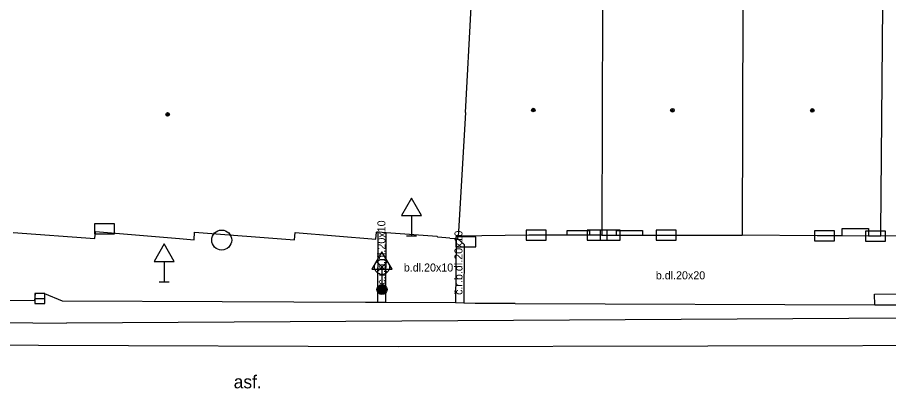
# Model space of a CAD drawing. Extents: x -596229 to -595156, y -1161237 to -1159376.
# Drawn here: x -595226.24 to -595182.71, y -1161030.81 to -1161012.29 of the extents above; entities that cross this region are included whole.
import ezdxf

# ---------------------------------------------------------------- set-up
doc = ezdxf.new("R2010")
doc.units = 0
for name, color, linetype in [('Level 24', 7, 'Continuous'), ('Level 25', 7, 'Continuous'), ('Level 27', 7, 'Continuous'), ('Level 33', 7, 'Continuous'), ('Level 34', 7, 'Continuous'), ('Level 39', 7, 'Continuous'), ('Specificka linie pasportu komunikaci', 7, 'Continuous'), ('TM - budovy zdene_ betonove - NP', 7, 'Continuous'), ('TM - budovy zdene_ betonove - VN', 7, 'Continuous'), ('TM - budovy zdene_ betonove - VP', 7, 'Continuous'), ('TM - komunikace - VP', 7, 'Continuous'), ('TM - MHD - osa koleji', 7, 'Continuous'), ('TM - plot dreveny - VP', 7, 'Continuous'), ('TM - popis povrchu', 7, 'Continuous'), ('TM - rozhrani mezi zpev. plochami mezi sebou - VP', 7, 'Continuous'), ('TM - vstup do budovy - zdene_ betonove', 7, 'Continuous')]:
    doc.layers.add(name, color=color, linetype=linetype)

msp = doc.modelspace()

# ---------------------------------------------------------------- linework, layer by layer
at = {"layer": 'Level 24'}
for points in [[(-595222.387, -1161023.088), (-595221.387, -1161023.088), (-595221.387, -1161022.588), (-595222.387, -1161022.588)], [(-595204.337, -1161023.738), (-595203.337, -1161023.738), (-595203.337, -1161023.238), (-595204.337, -1161023.238)], [(-595200.818, -1161023.409), (-595199.818, -1161023.409), (-595199.818, -1161022.909), (-595200.818, -1161022.909)], [(-595197.767, -1161023.408), (-595196.767, -1161023.408), (-595196.767, -1161022.908), (-595197.767, -1161022.908)], [(-595197.117, -1161023.408), (-595196.117, -1161023.408), (-595196.117, -1161022.908), (-595197.117, -1161022.908)], [(-595194.318, -1161023.409), (-595193.318, -1161023.409), (-595193.318, -1161022.909), (-595194.318, -1161022.909)], [(-595186.408, -1161023.439), (-595185.408, -1161023.439), (-595185.408, -1161022.939), (-595186.408, -1161022.939)], [(-595183.857, -1161023.448), (-595182.857, -1161023.448), (-595182.857, -1161022.948), (-595183.857, -1161022.948)]]:
    msp.add_lwpolyline(points, close=True, dxfattribs=at)
at = {"layer": 'Level 25'}
for radius in [0.25, 0.2, 0.15, 0.1, 0.05]:
    msp.add_circle((-595208.02, -1161025.87), radius, dxfattribs=at)
at = {"layer": 'Level 27'}
msp.add_line((-595225.37, -1161026.32), (-595224.87, -1161026.32), dxfattribs=at)
msp.add_lwpolyline([(-595225.37, -1161026.57), (-595224.87, -1161026.57), (-595224.87, -1161026.07), (-595225.37, -1161026.07)], close=True, dxfattribs=at)
msp.add_circle((-595216.03, -1161023.4), 0.5, dxfattribs=at)
at = {"layer": 'Level 33'}
for p, q in [((-595208.285, -1161025.01), (-595207.755, -1161024.48)), ((-595208.285, -1161024.48), (-595207.755, -1161025.01)), ((-595208.02, -1161025.12), (-595208.02, -1161025.87))]:
    msp.add_line(p, q, dxfattribs=at)
for centre, radius in [((-595208.02, -1161024.745), 0.375), ((-595208.02, -1161025.87), 0.2), ((-595208.02, -1161025.87), 0.145), ((-595208.02, -1161025.87), 0.0876)]:
    msp.add_circle(centre, radius, dxfattribs=at)
at = {"layer": 'Level 34'}
for p, q in [((-595206.54, -1161022.172), (-595206.54, -1161023.19)), ((-595206.79, -1161023.19), (-595206.29, -1161023.19)), ((-595218.91, -1161024.462), (-595218.91, -1161025.48)), ((-595208.02, -1161024.852), (-595208.02, -1161025.87)), ((-595219.16, -1161025.48), (-595218.66, -1161025.48)), ((-595208.27, -1161025.87), (-595207.77, -1161025.87))]:
    msp.add_line(p, q, dxfattribs=at)
for points in [[(-595207.04, -1161022.172), (-595206.04, -1161022.172), (-595206.54, -1161021.306)], [(-595219.41, -1161024.462), (-595218.41, -1161024.462), (-595218.91, -1161023.596)], [(-595208.52, -1161024.852), (-595207.52, -1161024.852), (-595208.02, -1161023.986)]]:
    msp.add_lwpolyline(points, close=True, dxfattribs=at)
at = {"layer": 'Level 39'}
for centre, radius in [((-595218.73, -1161017.13), 0.09), ((-595218.73, -1161017.13), 0.0398), ((-595200.46, -1161016.91), 0.09), ((-595200.46, -1161016.91), 0.0398), ((-595193.51, -1161016.92), 0.09), ((-595193.51, -1161016.92), 0.0398), ((-595186.52, -1161016.93), 0.09), ((-595186.52, -1161016.93), 0.0398)]:
    msp.add_circle(centre, radius, dxfattribs=at)
at = {"layer": 'Specificka linie pasportu komunikaci'}
for points in [[(-595158.23, -1161026.738), (-595164.76, -1161026.85), (-595176.32, -1161027.26), (-595223.78, -1161027.55)], [(-595271.93, -1161027.31), (-595262.7, -1161027.34), (-595232.22, -1161027.46), (-595223.78, -1161027.55)]]:
    msp.add_lwpolyline(points, dxfattribs=at)
at = {"layer": 'TM - budovy zdene_ betonove - NP'}
for points in [[(-595185.03, -1161022.82), (-595183.72, -1161022.83)], [(-595185.03, -1161023.19), (-595185.03, -1161022.82)], [(-595183.72, -1161022.83), (-595183.72, -1161023.2)], [(-595198.77, -1161023.16), (-595198.77, -1161022.92)], [(-595198.77, -1161022.92), (-595197.65, -1161022.92)], [(-595197.65, -1161022.92), (-595197.65, -1161023.16)], [(-595196.3, -1161022.92), (-595195, -1161022.92)], [(-595196.3, -1161023.16), (-595196.3, -1161022.92)], [(-595195, -1161022.92), (-595195, -1161023.16)]]:
    msp.add_lwpolyline(points, dxfattribs=at)
at = {"layer": 'TM - budovy zdene_ betonove - VN'}
for points in [[(-595208.32, -1161023.35), (-595208.29, -1161023)], [(-595208.21, -1161023.01), (-595208.29, -1161023)], [(-595207.81, -1161023.04), (-595208.21, -1161023.01)], [(-595204.63, -1161023.31), (-595205.23, -1161023.26), (-595205.26, -1161023.22), (-595207.81, -1161023.04)]]:
    msp.add_lwpolyline(points, dxfattribs=at)
at = {"layer": 'TM - budovy zdene_ betonove - VP'}
for points in [[(-595203.85, -1161017.04), (-595203.57, -1161011.78)], [(-595197, -1161011.68), (-595197.04, -1161022.92), (-595197.04, -1161023.16)], [(-595190, -1161011.68), (-595190.02, -1161023.16)], [(-595183.09, -1161023.2), (-595183.09, -1161022.99), (-595182.99, -1161011.69)], [(-595203.85, -1161017.04), (-595204.19, -1161022.98), (-595204.22, -1161023.2)], [(-595226.44, -1161023.02), (-595222.36, -1161023.33), (-595222.33, -1161022.98)], [(-595222.33, -1161022.98), (-595219.54, -1161023.21)], [(-595218.14, -1161023.33), (-595217.41, -1161023.39), (-595217.38, -1161023.01), (-595212.39, -1161023.39)], [(-595212.39, -1161023.39), (-595212.36, -1161023.03)], [(-595212.36, -1161023.03), (-595208.32, -1161023.35)], [(-595204.23, -1161023.34), (-595204.22, -1161023.2)], [(-595198.77, -1161023.16), (-595200.08, -1161023.16), (-595200.68, -1161023.16), (-595204.22, -1161023.2)], [(-595197.65, -1161023.16), (-595198.77, -1161023.16)], [(-595197.04, -1161023.16), (-595197.65, -1161023.16)], [(-595197.04, -1161023.16), (-595196.3, -1161023.16)], [(-595196.3, -1161023.16), (-595195, -1161023.16)], [(-595195, -1161023.16), (-595190.02, -1161023.16)], [(-595185.03, -1161023.19), (-595185.68, -1161023.19), (-595186.28, -1161023.19), (-595190.02, -1161023.16)], [(-595183.72, -1161023.2), (-595185.03, -1161023.19)], [(-595183.09, -1161023.2), (-595183.65, -1161023.2), (-595183.72, -1161023.2)], [(-595204.63, -1161023.31), (-595204.31, -1161023.33)], [(-595204.31, -1161023.33), (-595204.23, -1161023.34)]]:
    msp.add_lwpolyline(points, dxfattribs=at)
at = {"layer": 'TM - komunikace - VP'}
for points in [[(-595224.87, -1161026.08), (-595225.35, -1161026.07), (-595225.38, -1161026.44), (-595232.71, -1161026.42), (-595241.71, -1161026.38), (-595248.45, -1161026.37), (-595248.89, -1161026.37)], [(-595208.22, -1161026.51), (-595208.84, -1161026.52), (-595216, -1161026.48), (-595223.98, -1161026.45), (-595224.87, -1161026.08)], [(-595207.82, -1161026.51), (-595208.22, -1161026.51)], [(-595204.35, -1161026.54), (-595207.82, -1161026.51)], [(-595203.93, -1161026.55), (-595204.35, -1161026.54)], [(-595201.36, -1161026.56), (-595203.36, -1161026.56), (-595203.93, -1161026.55)], [(-595201.36, -1161026.56), (-595183.4, -1161026.64)], [(-595183.4, -1161026.64), (-595179.65, -1161026.64)]]:
    msp.add_lwpolyline(points, dxfattribs=at)
at = {"layer": 'TM - MHD - osa koleji'}
for points in [[(-595207.21, -1161028.73), (-595225.18, -1161028.66), (-595242.33, -1161028.58), (-595258.84, -1161028.52), (-595273.64, -1161028.45), (-595286.82, -1161028.4)], [(-595207.22, -1161028.73), (-595225.18, -1161028.66)], [(-595176.27, -1161028.67), (-595207.22, -1161028.73)]]:
    msp.add_lwpolyline(points, dxfattribs=at)
at = {"layer": 'TM - plot dreveny - VP'}
msp.add_lwpolyline([(-595171.03, -1161023.17), (-595183.09, -1161023.2)], dxfattribs=at)
at = {"layer": 'TM - rozhrani mezi zpev. plochami mezi sebou - VP'}
for points in [[(-595208.22, -1161026.51), (-595208.21, -1161023.01)], [(-595207.82, -1161026.51), (-595207.81, -1161023.04)], [(-595204.31, -1161023.33), (-595204.35, -1161026.54)], [(-595204.23, -1161023.34), (-595203.91, -1161023.62)], [(-595203.91, -1161023.62), (-595203.93, -1161026.55)], [(-595183.4, -1161026.64), (-595183.41, -1161026.1), (-595179.65, -1161026.09), (-595179.65, -1161026.64)]]:
    msp.add_lwpolyline(points, dxfattribs=at)
at = {"layer": 'TM - vstup do budovy - zdene_ betonove'}
msp.add_lwpolyline([(-595219.54, -1161023.21), (-595218.14, -1161023.33)], dxfattribs=at)

# ---------------------------------------------------------------- texts
at = {"layer": 'TM - popis povrchu'}
for s, height, rotation, p in [('č.r.b.dl.20x10', 0.4, 90, (-595207.85, -1161025.63)), ('č.r.b.dl.20x10', 0.4, 90, (-595204, -1161026.14)), ('asf.', 0.65, 359.8178, (-595215.43, -1161030.8))]:
    msp.add_text(s, height=height, rotation=rotation, dxfattribs=at).set_placement(p)
for s, p in [('b.dl.20x10', (-595206.93, -1161024.97)), ('b.dl.20x20', (-595194.34, -1161025.36))]:
    msp.add_text(s, height=0.4, dxfattribs=at).set_placement(p)

doc.saveas('drawing.dxf')
